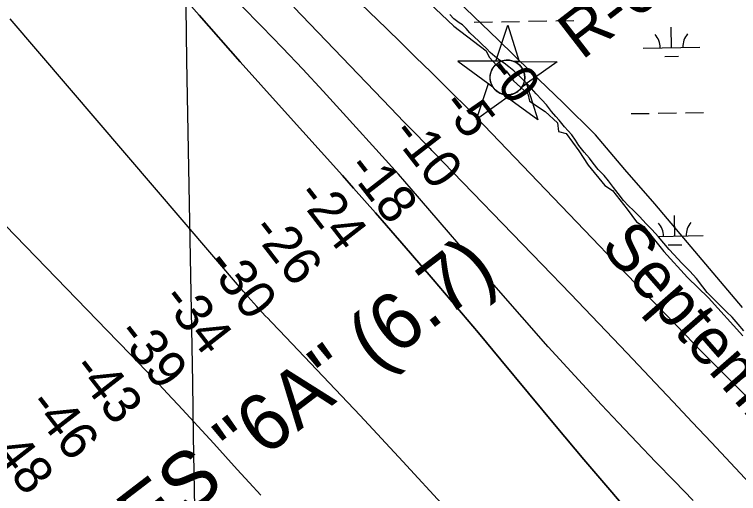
# Model space of a CAD drawing. Extents: x 3903937 to 3942190, y 260677 to 286651.
# Drawn here: x 3929013 to 3930291, y 274145 to 274990 of the extents above; entities that cross this region are included whole.
import ezdxf

# ---------------------------------------------------------------- set-up
doc = ezdxf.new("R2010")
doc.units = 0
for name, color, linetype in [('V-CHAN-NAID', 7, 'Continuous'), ('V-GRID-MAJR', 7, 'Continuous'), ('V-RIVR-EDGE', 7, 'Continuous'), ('V-RIVR-IDEN', 7, 'Continuous'), ('V-RIVR-RANG', 7, 'Continuous'), ('V-RIVR-RANG-IDEN', 7, 'Continuous'), ('V-RRAP-FSHR', 7, 'Continuous'), ('V-TOPO-DPTH', 7, 'Continuous'), ('V-TOPO-MINR', 7, 'Continuous'), ('V-WETL-SWMP', 7, 'Continuous')]:
    doc.layers.add(name, color=color, linetype=linetype)

msp = doc.modelspace()

# ---------------------------------------------------------------- linework, layer by layer
at = {"layer": 'V-CHAN-NAID'}
for points in [[(3929872.12, 274907.549), (3929862.5330000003, 274907.617), (3929883.659, 274971.101), (3929903.883, 274907.324), (3929894.296, 274907.392), (3929892.719, 274907.97000000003), (3929890.6240000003, 274908.59), (3929888.5840000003, 274909.041), (3929886.548, 274909.349), (3929885.381, 274909.463), (3929883.847, 274909.544), (3929882.125, 274909.542), (3929880.755, 274909.472), (3929878.849, 274909.271), (3929877.483, 274909.052), (3929875.699, 274908.668), (3929874.169, 274908.248), (3929873.137, 274907.917)], [(3929872.12, 274907.549), (3929795.629, 274908.091), (3929857.194, 274862.692), (3929856.0810000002, 274864.601), (3929855.271, 274866.229), (3929854.446, 274868.197), (3929853.75, 274870.251), (3929853.3850000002, 274871.574), (3929853.024, 274873.2), (3929852.7800000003, 274874.645), (3929852.592, 274876.243), (3929852.483, 274877.979), (3929852.471, 274879.56), (3929852.578, 274881.634), (3929852.761, 274883.252), (3929853.153, 274885.455), (3929853.634, 274887.378), (3929854.237, 274889.265), (3929854.892, 274890.944), (3929855.619, 274892.532), (3929856.433, 274894.067), (3929857.494, 274895.804), (3929858.525, 274897.27400000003), (3929859.525, 274898.543), (3929860.5270000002, 274899.689), (3929861.836, 274901.026), (3929862.887, 274901.991), (3929864.6040000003, 274903.388), (3929865.816, 274904.25800000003), (3929867.503, 274905.328), (3929869.234, 274906.273), (3929870.68, 274906.957)], [(3929894.296, 274907.392), (3929970.788, 274906.849), (3929908.585, 274862.327), (3929909.4960000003, 274863.816), (3929910.474, 274865.663), (3929911.1890000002, 274867.248), (3929911.9280000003, 274869.203), (3929912.473, 274870.988), (3929912.8710000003, 274872.627), (3929913.2320000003, 274874.637), (3929913.418, 274876.21), (3929913.542, 274878.416), (3929913.512, 274880.478), (3929913.324, 274882.69800000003), (3929913.058, 274884.456), (3929912.5670000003, 274886.688), (3929911.927, 274888.828), (3929911.177, 274890.81), (3929910.529, 274892.253), (3929909.522, 274894.169), (3929908.46, 274895.891), (3929907.2460000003, 274897.593), (3929905.985, 274899.132), (3929904.713, 274900.498), (3929903.0810000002, 274902.03), (3929901.338, 274903.442), (3929899.6550000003, 274904.619), (3929897.768, 274905.751), (3929896.296, 274906.512)], [(3929890.554, 274849.42100000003), (3929828.3510000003, 274804.89900000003), (3929849.477, 274868.382), (3929857.194, 274862.692), (3929857.829, 274861.728), (3929859.2120000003, 274859.869), (3929860.4250000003, 274858.453), (3929861.8910000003, 274856.95), (3929863.2800000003, 274855.699), (3929864.734, 274854.543), (3929866.137, 274853.556), (3929867.815, 274852.52), (3929869.529, 274851.609), (3929871.3200000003, 274850.798), (3929872.7660000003, 274850.242), (3929874.394, 274849.713), (3929876.62, 274849.14900000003), (3929878.1520000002, 274848.862), (3929880.177, 274848.605), (3929881.714, 274848.501), (3929883.575, 274848.479), (3929885.264, 274848.55700000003), (3929886.974, 274848.733), (3929888.876, 274849.044)], [(3929908.585, 274862.327), (3929916.381, 274867.908), (3929936.605, 274804.131), (3929882.757, 274843.841), (3929890.554, 274849.42100000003), (3929892.22, 274849.897), (3929893.832, 274850.457), (3929895.99, 274851.371), (3929897.725, 274852.255), (3929899.591, 274853.369), (3929901.33, 274854.581), (3929902.882, 274855.826), (3929904.169, 274856.994), (3929905.5530000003, 274858.414), (3929906.757, 274859.816), (3929907.876, 274861.288)]]:
    msp.add_lwpolyline(points, close=True, dxfattribs=at)
msp.add_circle((3929883.006204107, 274879.0147920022), 30.540600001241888, dxfattribs=at)
at = {"layer": 'V-GRID-MAJR'}
msp.add_spline([(3929468.8340000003, 266390.48), (3929361.347, 272447.3), (3929253.805, 278507.203), (3929146.2630000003, 284567.099), (3929146.208, 284570.19)], degree=3, dxfattribs=at)
at = {"layer": 'V-RIVR-EDGE'}
msp.add_lwpolyline([(3929712.0000466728, 275042.4494278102), (3929788.185273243, 274969.66099478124), (3929823.123721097, 274942.97190267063), (3929845.445507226, 274925.98793496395), (3929850.7833256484, 274914.82704189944), (3929870.6788306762, 274892.9905119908), (3929880.8692113, 274890.5642308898), (3929893.485873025, 274873.0950069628), (3929919.204452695, 274850.2879646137), (3929921.6307337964, 274837.18604666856), (3929949.7755945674, 274819.2315665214), (3929971.126868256, 274798.8508052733), (3929973.067893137, 274783.8078624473), (3929986.655067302, 274780.41106890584), (3930008.9768534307, 274749.8399270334), (3930025.4755649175, 274724.1213473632), (3930055.076194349, 274688.6976432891), (3930068.1781122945, 274679.4777751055), (3930094.381948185, 274646.96560835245), (3930110.880659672, 274624.1585660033), (3930123.497321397, 274615.9092102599), (3930158.921025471, 274572.2361504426), (3930200.653060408, 274526.1368095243), (3930237.5325331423, 274490.2278492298), (3930298.1895606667, 274423.2624908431)], dxfattribs=at)
at = {"layer": 'V-RRAP-FSHR'}
msp.add_lwpolyline([(3930297.6917753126, 274473.2577230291), (3930245.8220792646, 274534.163195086), (3930193.9523832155, 274595.6994511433), (3930142.830207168, 274655.97618719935), (3930090.2129911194, 274716.881659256), (3930038.3432950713, 274777.7871313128), (3929981.4805750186, 274834.5003473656), (3929923.9461109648, 274889.5915474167), (3929866.4136949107, 274945.1783634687), (3929808.879230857, 275000.76313152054), (3929751.346814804, 275056.3519955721), (3929693.81235075, 275111.93676362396), (3929636.2778866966, 275167.5235796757), (3929578.7434226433, 275223.1103957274), (3929521.2110065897, 275278.69721177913), (3929464.9401585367, 275334.71001183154), (3929407.499902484, 275390.8006358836), (3929350.600318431, 275446.889211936), (3929292.963454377, 275502.979835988), (3929235.9184623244, 275559.69100404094), (3929178.8755182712, 275615.15903609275), (3929121.832574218, 275671.247612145), (3929064.679038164, 275727.2255961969), (3929007.451774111, 275783.12780424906)], dxfattribs=at)
at = {"layer": 'V-TOPO-DPTH'}
for points in [[(3928833.612840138, 275569.64657698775), (3929194.8128926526, 275153.60459512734), (3929266.8052160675, 275071.09508506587), (3929339.068564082, 274988.82482508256), (3929411.738448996, 274906.91344021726), (3929484.67935851, 274825.2413054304), (3929591.763051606, 274705.93534349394), (3929611.3107955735, 274684.0474413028), (3929630.785745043, 274662.09528128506), (3929650.1515027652, 274640.04673452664), (3929669.4444659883, 274617.9339299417), (3929711.7987744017, 274569.1452779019), (3929752.0499044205, 274522.45056823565), (3929792.0818746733, 274475.57003567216), (3929831.7851052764, 274428.4107687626), (3929871.269176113, 274381.0656789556), (3929920.2007000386, 274321.97345155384), (3929968.8927781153, 274263.5055184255), (3930017.802637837, 274205.2213845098), (3930067.039170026, 274147.21294941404), (3930116.4934838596, 274089.3883135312)], [(3928833.612840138, 275569.64657698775), (3929194.8128926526, 275153.60459512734), (3929266.8052160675, 275071.09508506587), (3929339.068564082, 274988.82482508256), (3929411.738448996, 274906.91344021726), (3929484.67935851, 274825.2413054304), (3929591.763051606, 274705.93534349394), (3929611.3107955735, 274684.0474413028), (3929630.785745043, 274662.09528128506), (3929650.1515027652, 274640.04673452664), (3929669.4444659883, 274617.9339299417), (3929711.7987744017, 274569.1452779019), (3929752.0499044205, 274522.45056823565), (3929792.0818746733, 274475.57003567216), (3929831.7851052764, 274428.4107687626), (3929871.269176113, 274381.0656789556), (3929920.2007000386, 274321.97345155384), (3929968.8927781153, 274263.5055184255), (3930017.802637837, 274205.2213845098), (3930067.039170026, 274147.21294941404), (3930116.4934838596, 274089.3883135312)], [(3930310.457871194, 274163.052384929), (3930276.612238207, 274199.0092945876), (3930242.765030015, 274234.9647213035), (3930208.915459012, 274270.91792360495), (3930175.0643128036, 274306.8696429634), (3930143.7183038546, 274340.1585815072), (3930094.0870921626, 274392.6526003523), (3930044.3147130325, 274445.01188088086), (3929994.330582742, 274497.16905393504), (3929944.205285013, 274549.19148867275), (3929751.936132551, 274747.93019461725), (3929749.806768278, 274750.1305406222), (3929747.676959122, 274752.3304557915), (3929745.5464826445, 274754.52972470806), (3929743.4155612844, 274756.728562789), (3929724.059823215, 274776.6951454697), (3929712.2571672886, 274788.8831998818), (3929700.4631355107, 274801.0795850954), (3929688.682039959, 274813.28846651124), (3929676.9095685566, 274825.5056787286), (3929506.042638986, 275003.01583979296)], [(3929773.383607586, 274120.1584228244), (3929698.5795165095, 274201.67304569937), (3929623.042755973, 274282.52430258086), (3929480.8207688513, 274432.7222932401), (3929475.8333564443, 274437.96536798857), (3929470.8300582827, 274443.1931695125), (3929465.80293149, 274448.3980611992), (3929460.759918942, 274453.5876796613), (3929455.7413915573, 274458.79978246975), (3929450.771376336, 274464.0571185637), (3929445.874129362, 274469.3823045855), (3929441.025394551, 274474.7527238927), (3929425.101413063, 274492.6357098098), (3929422.279045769, 274495.8244385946), (3929419.46946948, 274499.0243306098), (3929416.6790796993, 274502.2409674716), (3929413.901480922, 274505.4687675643), (3929005.7555556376, 274982.6467488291)], [(3929773.383607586, 274120.1584228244), (3929698.5795165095, 274201.67304569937), (3929623.042755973, 274282.52430258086), (3929480.8207688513, 274432.7222932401), (3929475.8333564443, 274437.96536798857), (3929470.8300582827, 274443.1931695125), (3929465.80293149, 274448.3980611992), (3929460.759918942, 274453.5876796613), (3929455.7413915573, 274458.79978246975), (3929450.771376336, 274464.0571185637), (3929445.874129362, 274469.3823045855), (3929441.025394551, 274474.7527238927), (3929425.101413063, 274492.6357098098), (3929422.279045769, 274495.8244385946), (3929419.46946948, 274499.0243306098), (3929416.6790796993, 274502.2409674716), (3929413.901480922, 274505.4687675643), (3929005.7555556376, 274982.6467488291)], [(3928960.2927972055, 274655.65362959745), (3929014.905071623, 274599.9341838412), (3929069.3184178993, 274544.01871285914), (3929195.3970497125, 274413.76172855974), (3929219.6160644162, 274388.60155579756), (3929243.7419669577, 274363.35290145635), (3929267.728201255, 274337.9715247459), (3929291.621323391, 274312.5016664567), (3929302.020841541, 274301.35440243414), (3929323.036163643, 274278.7362044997), (3929343.9900282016, 274256.06144408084), (3929364.8517064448, 274233.30183993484), (3929385.6519271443, 274210.4856733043), (3929406.4156824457, 274187.63585090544), (3929427.1922770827, 274164.7977187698), (3929447.98813072, 274141.9771220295)], [(3928960.2927972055, 274655.65362959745), (3929014.905071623, 274599.9341838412), (3929069.3184178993, 274544.01871285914), (3929195.3970497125, 274413.76172855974), (3929219.6160644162, 274388.60155579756), (3929243.7419669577, 274363.35290145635), (3929267.728201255, 274337.9715247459), (3929291.621323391, 274312.5016664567), (3929302.020841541, 274301.35440243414), (3929323.036163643, 274278.7362044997), (3929343.9900282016, 274256.06144408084), (3929364.8517064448, 274233.30183993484), (3929385.6519271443, 274210.4856733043), (3929406.4156824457, 274187.63585090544), (3929427.1922770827, 274164.7977187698), (3929447.98813072, 274141.9771220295)]]:
    msp.add_lwpolyline(points, dxfattribs=at)
at = {"layer": 'V-TOPO-MINR'}
for points in [[(3930116.4934838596, 274089.3883135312), (3930067.039170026, 274147.21294941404), (3930017.802637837, 274205.2213845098), (3929968.8927781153, 274263.5055184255), (3929920.2007000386, 274321.97345155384), (3929871.269176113, 274381.0656789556), (3929831.7851052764, 274428.4107687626), (3929792.0818746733, 274475.57003567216), (3929752.0499044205, 274522.45056823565), (3929711.7987744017, 274569.1452779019), (3929669.4444659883, 274617.9339299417), (3929650.1515027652, 274640.04673452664), (3929630.785745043, 274662.09528128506), (3929611.3107955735, 274684.0474413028), (3929591.763051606, 274705.93534349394), (3929484.67935851, 274825.2413054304), (3929411.738448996, 274906.91344021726), (3929339.068564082, 274988.82482508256), (3929266.8052160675, 275071.09508506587), (3929194.8128926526, 275153.60459512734), (3928833.612840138, 275569.64657698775)], [(3930317.594224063, 274303.48578987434), (3930271.7680162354, 274349.2359128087), (3930226.2143611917, 274395.26150355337), (3930180.95100754, 274441.5769124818), (3930135.8021151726, 274488.003222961), (3930090.8249147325, 274534.59588576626), (3930045.9621755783, 274581.29945012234), (3929827.7998615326, 274809.25418392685), (3929825.0786459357, 274812.0626667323), (3929822.3230007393, 274814.83737564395), (3929773.4724167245, 274863.4229830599), (3929747.6015402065, 274889.03429255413), (3929721.6517958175, 274914.56506666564), (3929695.583749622, 274939.9750377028), (3929669.4368355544, 274965.304473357), (3929268.9250155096, 275351.49539928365)], [(3930210.5082157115, 274132.9812938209), (3930177.4194956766, 274166.90550264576), (3930144.478363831, 274200.9715040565), (3930111.7586142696, 274235.2501943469), (3930079.1864528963, 274269.6706772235), (3930048.9555161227, 274301.8250739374), (3930001.7189432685, 274352.73530272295), (3929954.935994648, 274404.0536244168), (3929908.833482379, 274455.98408547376), (3929863.1845943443, 274508.3226394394), (3929713.334114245, 274682.4364331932), (3929702.068830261, 274695.4296082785), (3929690.740833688, 274708.36746877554), (3929679.318768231, 274721.2223573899), (3929667.833990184, 274734.0219314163), (3929593.400763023, 274816.3702016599), (3929557.983435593, 274855.05439186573), (3929522.24140916, 274893.43229032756), (3929486.01233422, 274931.3507511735), (3929449.458560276, 274968.9629202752), (3929412.742582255, 275006.4242746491)], [(3930310.457871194, 274163.052384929), (3930276.612238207, 274199.0092945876), (3930242.765030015, 274234.9647213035), (3930208.915459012, 274270.91792360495), (3930175.0643128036, 274306.8696429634), (3930143.7183038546, 274340.1585815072), (3930094.0870921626, 274392.6526003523), (3930044.3147130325, 274445.01188088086), (3929994.330582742, 274497.16905393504), (3929944.205285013, 274549.19148867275), (3929751.936132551, 274747.93019461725), (3929749.806768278, 274750.1305406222), (3929747.676959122, 274752.3304557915), (3929745.5464826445, 274754.52972470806), (3929743.4155612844, 274756.728562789), (3929724.059823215, 274776.6951454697), (3929712.2571672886, 274788.8831998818), (3929700.4631355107, 274801.0795850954), (3929688.682039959, 274813.28846651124), (3929676.9095685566, 274825.5056787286), (3929506.042638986, 275003.01583979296)], [(3929773.383607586, 274120.1584228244), (3929698.5795165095, 274201.67304569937), (3929623.042755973, 274282.52430258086), (3929480.8207688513, 274432.7222932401), (3929475.8333564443, 274437.96536798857), (3929470.8300582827, 274443.1931695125), (3929465.80293149, 274448.3980611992), (3929460.759918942, 274453.5876796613), (3929455.7413915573, 274458.79978246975), (3929450.771376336, 274464.0571185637), (3929445.874129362, 274469.3823045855), (3929441.025394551, 274474.7527238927), (3929425.101413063, 274492.6357098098), (3929422.279045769, 274495.8244385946), (3929419.46946948, 274499.0243306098), (3929416.6790796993, 274502.2409674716), (3929413.901480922, 274505.4687675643), (3929005.7555556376, 274982.6467488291)], [(3929447.98813072, 274141.9771220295), (3929427.1922770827, 274164.7977187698), (3929406.4156824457, 274187.63585090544), (3929385.6519271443, 274210.4856733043), (3929364.8517064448, 274233.30183993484), (3929343.9900282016, 274256.06144408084), (3929323.036163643, 274278.7362044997), (3929302.020841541, 274301.35440243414), (3929291.621323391, 274312.5016664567), (3929267.728201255, 274337.9715247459), (3929243.7419669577, 274363.35290145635), (3929219.6160644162, 274388.60155579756), (3929195.3970497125, 274413.76172855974), (3929069.3184178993, 274544.01871285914), (3929014.905071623, 274599.9341838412), (3928960.2927972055, 274655.65362959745)]]:
    msp.add_lwpolyline(points, dxfattribs=at)
at = {"layer": 'V-WETL-SWMP'}
for p, q in [((3929788.4029986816, 274982.78299899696), (3929781.1349986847, 274990.1819989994)), ((3929797.5479986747, 274975.38299899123), (3929788.4029986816, 274982.78299899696)), ((3929803.528998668, 274971.73999898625), (3929797.5479986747, 274975.38299899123)), ((3929810.445998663, 274965.3979989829), (3929803.528998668, 274971.73999898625)), ((3929824.3533038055, 274976.54207495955), (3929856.348347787, 274977.1052431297)), ((3929872.345869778, 274977.38682721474), (3929904.3409137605, 274977.9499953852)), ((3929920.338435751, 274978.23157947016), (3929952.3334797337, 274978.7947476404)), ((3929968.331001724, 274979.0763317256), (3930000.3260457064, 274979.6394998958)), ((3929816.8929986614, 274957.9999989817), (3929810.445998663, 274965.3979989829)), ((3930172.508521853, 274931.9203497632), (3930171.8749576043, 274967.9147742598)), ((3929824.7469986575, 274950.1319989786), (3929816.8929986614, 274957.9999989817)), ((3929831.898998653, 274943.67199897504), (3929824.7469986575, 274950.1319989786)), ((3929837.9949986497, 274937.79999897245), (3929831.898998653, 274943.67199897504)), ((3929845.8489986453, 274930.16599896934), (3929837.9949986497, 274937.79999897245)), ((3929852.765998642, 274923.1199989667), (3929845.8489986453, 274930.16599896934)), ((3929860.9729986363, 274915.8379989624), (3929852.765998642, 274923.1199989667)), ((3930122.5162656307, 274931.040399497), (3930222.5007780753, 274932.80030002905)), ((3929868.9459986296, 274909.8469989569), (3929860.9729986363, 274915.8379989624)), ((3929877.1549986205, 274904.44199895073), (3929868.9459986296, 274909.8469989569)), ((3930160.781950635, 274916.28055157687), (3930184.7782336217, 274916.70292770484)), ((3929885.361998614, 274897.98099894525), (3929877.1549986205, 274904.44199895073)), ((3929894.0389986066, 274891.0509989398), (3929885.361998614, 274897.98099894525)), ((3929903.182998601, 274882.59499893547), (3929894.0389986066, 274891.0509989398)), ((3929913.8509985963, 274871.7909989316), (3929903.182998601, 274882.5949989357)), ((3929921.4709985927, 274864.0399989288), (3929913.8509985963, 274871.7909989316)), ((3929933.7789985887, 274850.0659989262), (3929921.4709985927, 274864.0399989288)), ((3929943.742998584, 274839.73199892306), (3929933.7789985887, 274850.0659989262)), ((3929951.7139985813, 274831.0419989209), (3929943.742998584, 274839.73199892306)), ((3929960.854998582, 274818.83099892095), (3929951.7139985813, 274831.0419989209)), ((3929968.12199858, 274810.4939989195), (3929960.854998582, 274818.83099892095)), ((3929974.2169985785, 274803.4479989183), (3929968.12199858, 274810.4939989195)), ((3930101.143379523, 274815.2143195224), (3930133.138423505, 274815.7774876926)), ((3930149.1359454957, 274816.05907177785), (3930181.130989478, 274816.6222399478)), ((3930197.128511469, 274816.9038240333), (3930229.1235554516, 274817.46699220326)), ((3929983.593998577, 274791.8239989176), (3929974.2169985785, 274803.4479989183)), ((3929990.040998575, 274784.89499891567), (3929983.593998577, 274791.8239989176)), ((3929996.487998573, 274777.73199891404), (3929990.040998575, 274784.89499891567)), ((3930003.1679985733, 274768.69199891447), (3929996.487998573, 274777.73199891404)), ((3930008.9079985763, 274759.0649989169), (3930003.1679985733, 274768.69199891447)), ((3930018.5189985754, 274747.08799891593), (3930008.9079985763, 274759.0649989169)), ((3930027.544998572, 274736.989998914), (3930018.5189985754, 274747.08799891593)), ((3930034.3419985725, 274728.0659989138), (3930027.544998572, 274736.989998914)), ((3930043.2499985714, 274716.9109989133), (3930034.3419985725, 274728.0659989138)), ((3930053.6829985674, 274706.10699890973), (3930043.2499985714, 274716.9109989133)), ((3930061.4189985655, 274696.8309989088), (3930053.6829985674, 274706.10699890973)), ((3930070.3259985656, 274685.2069989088), (3930061.4189985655, 274696.8309989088)), ((3930078.411998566, 274674.6399989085), (3930070.3259985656, 274685.2069989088)), ((3930088.0219985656, 274662.07599890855), (3930078.411998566, 274674.6399989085)), ((3930096.3449985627, 274652.7999989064), (3930088.0219985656, 274662.07599890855)), ((3930105.2549985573, 274644.46099890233), (3930096.3449985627, 274652.7999989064)), ((3930115.8049985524, 274633.6569988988), (3930105.2549985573, 274644.46099890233)), ((3930127.9969985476, 274620.8569988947), (3930115.8049985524, 274633.6569988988)), ((3930178.363271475, 274599.2968728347), (3930177.7297072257, 274635.29129733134)), ((3930137.9609985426, 274610.87399889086), (3930127.9969985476, 274620.8569988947)), ((3930149.682998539, 274597.72199888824), (3930137.960998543, 274610.8739988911)), ((3930148.7440229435, 274598.7755227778), (3930228.3555276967, 274600.1768231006)), ((3930168.4359985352, 274575.5299988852), (3930149.682998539, 274597.72199888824)), ((3930166.6367002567, 274583.65707464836), (3930190.632983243, 274584.07945077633)), ((3930184.1439985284, 274558.7369988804), (3930168.4359985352, 274575.5299988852)), ((3930190.004998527, 274552.04299887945), (3930184.1439985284, 274558.7369988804)), ((3930195.2799985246, 274546.6409988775), (3930190.004998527, 274552.04299887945)), ((3930204.65899852, 274537.24599887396), (3930195.2799985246, 274546.6409988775)), ((3930216.614998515, 274524.6809988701), (3930204.65899852, 274537.24599887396)), ((3930227.865998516, 274509.65199887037), (3930216.614998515, 274524.6809988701)), ((3930235.6009985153, 274499.7889988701), (3930227.865998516, 274509.65199887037)), ((3930246.6209985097, 274488.7499988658), (3930235.6009985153, 274499.7889988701)), ((3930258.343998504, 274476.8889988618), (3930246.6209985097, 274488.7499988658)), ((3930269.597998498, 274465.7319988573), (3930258.343998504, 274476.8889988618)), ((3930279.3279984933, 274455.9839988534), (3930269.597998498, 274465.7319988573)), ((3930290.22899849, 274443.7719988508), (3930279.3279984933, 274455.9839988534)), ((3930299.7229984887, 274432.0299988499), (3930290.22899849, 274443.7719988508))]:
    msp.add_line(p, q, dxfattribs=at)
for centre, radius, start, end in [((3930117.265785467, 274931.42285868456), 35.24628790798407, 0.23658072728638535, 41.78023906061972), ((3930227.73454611, 274933.3673001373), 35.246287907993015, 140.2365777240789, 181.78023605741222), ((3930123.1205350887, 274598.79938175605), 35.24628790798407, 0.23658072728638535, 41.78023906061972), ((3930233.589295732, 274600.7438232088), 35.246287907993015, 140.2365777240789, 181.78023605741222)]:
    msp.add_arc(centre, radius, start, end, dxfattribs=at)

# ---------------------------------------------------------------- texts
at = {"layer": 'V-CHAN-NAID'}
msp.add_text('SPENCES "6A" (6.7)', height=100.00000200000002, rotation=37.44634491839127, dxfattribs=at).set_placement((3928879.459406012, 273768.3557368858))
at = {"layer": 'V-RIVR-IDEN'}
msp.add_text('September', height=82.99983199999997, rotation=311.10388245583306, dxfattribs=at).set_placement((3930045.025563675, 274579.7704903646))
at = {"layer": 'V-RIVR-RANG'}
for s, rotation, p in [('-0', 307.5183257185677, (3929844.0664989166, 274890.13960226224)), ('-5', 307.80244444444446, (3929764.3222066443, 274829.38250931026)), ('-10', 307.80244444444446, (3929676.2657392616, 274779.7475993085)), ('-18', 307.80244444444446, (3929597.2624204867, 274718.4401794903)), ('-24', 307.80244444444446, (3929508.235865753, 274670.0557883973)), ('-26', 307.80244444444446, (3929428.9101845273, 274609.16520821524)), ('-30', 307.80244444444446, (3929348.937778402, 274549.10930730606)), ('-34', 307.80244444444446, (3929270.4205033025, 274487.1766280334)), ('-39', 307.80244444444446, (3929191.2565033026, 274426.0786280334)), ('-43', 307.80244444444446, (3929112.2531845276, 274364.7712082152)), ('-46', 307.80244444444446, (3929035.0293592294, 274301.17117039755)), ('-48', 307.80244444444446, (3928955.5419967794, 274240.4900100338))]:
    msp.add_text(s, height=67, rotation=rotation, dxfattribs=at).set_placement(p)
at = {"layer": 'V-RIVR-RANG-IDEN'}
msp.add_text('R-6.7', height=82.99999800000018, rotation=37.66074097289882, dxfattribs=at).set_placement((3930014.40412329, 274908.60227897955))

doc.saveas('drawing.dxf')
